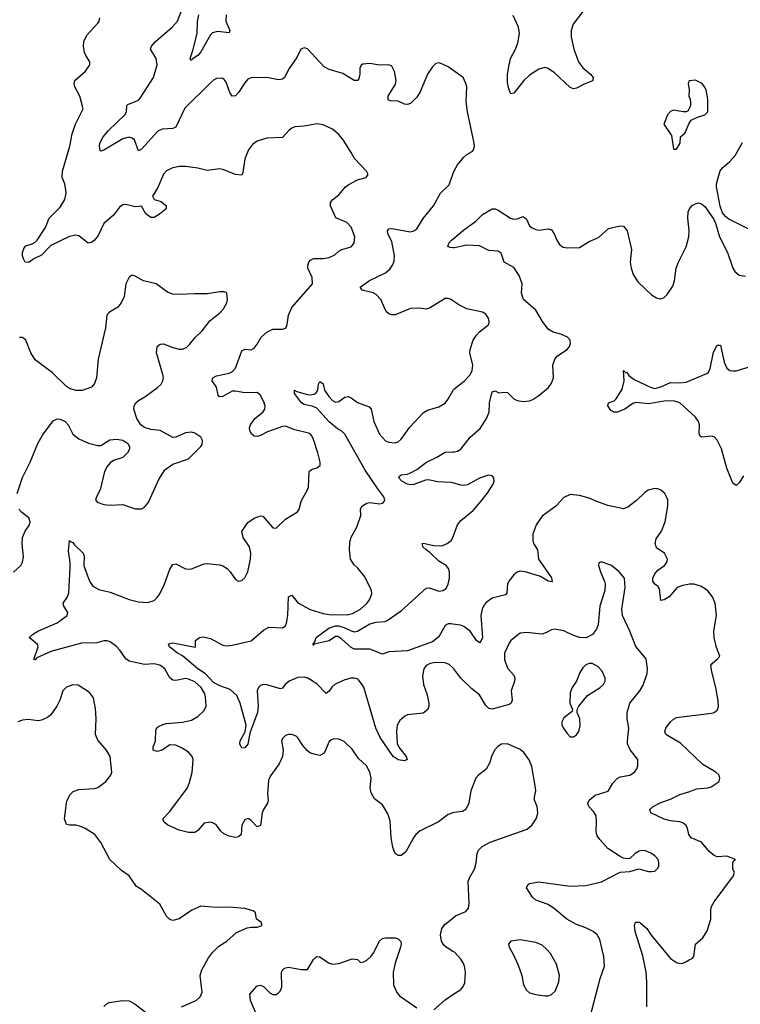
# Model space of a CAD drawing. Header units: inches. Extents: x 1843162 to 1959474, y 907081 to 1016326.
# Tile 351 of 656: x 1947231 to 1951837, y 926785 to 933079. Entities that reach past the tile are written whole.
import ezdxf

# ---------------------------------------------------------------- set-up
doc = ezdxf.new("R2010")
doc.units = ezdxf.units.IN
doc.header["$MEASUREMENT"] = 0
for name, color, linetype in [('B9942', 7, 'Continuous'), ('B9943', 7, 'Continuous'), ('B9952', 7, 'Continuous'), ('B9953', 7, 'Continuous')]:
    doc.layers.add(name, color=color, linetype=linetype)

msp = doc.modelspace()

# ---------------------------------------------------------------- linework, layer by layer
at = {"layer": 'B9942', "color": 5}
for points, elevation in [([(1950000, 928008.2), (1949970, 927998.9), (1949907.9, 927952.1), (1949790, 927893.5), (1949762.6, 927870), (1949747.4, 927850), (1949699.9, 927760.1), (1949670, 927737), (1949650, 927737), (1949630, 927749.2), (1949616.9, 927790), (1949605.1, 927850), (1949598.5, 927958.5), (1949583.8, 928003.8), (1949550, 928061.2), (1949498.9, 928098.9), (1949477.7, 928137.7), (1949471.6, 928170), (1949476.9, 928230), (1949469.7, 928270), (1949448.7, 928308.7), (1949396.2, 928356.2), (1949356.3, 928416.3), (1949304.2, 928464.2), (1949270, 928479.6), (1949238.8, 928481.2), (1949223.7, 928476.3), (1949210, 928465.2), (1949177.3, 928390), (1949150, 928376.2), (1949130, 928379.6), (1949090, 928391.5), (1949070, 928404.7), (1949040.3, 928440.3), (1949010, 928489.5), (1948998.4, 928498.4), (1948970, 928509.7), (1948950, 928509.6), (1948930, 928503.6), (1948910, 928484), (1948904.9, 928470), (1948915.8, 928410), (1948910.3, 928370), (1948890, 928322), (1948834.9, 928245.1), (1948822.5, 928217.5), (1948815.3, 928130), (1948820.3, 928090), (1948815.8, 928070), (1948788.8, 928030), (1948781.1, 928010), (1948770, 927928.7), (1948750, 927919), (1948710, 927961.2), (1948695.3, 927970), (1948690, 927972.3), (1948670, 927965.2), (1948650.6, 927930), (1948646.8, 927870), (1948630, 927856), (1948610, 927852), (1948570, 927859.6), (1948535.6, 927875.6), (1948515.1, 927895.1), (1948489.4, 927930), (1948470, 927943.6), (1948450, 927949.6), (1948410, 927943.7), (1948370, 927897), (1948350, 927883), (1948310, 927882.6), (1948250, 927898), (1948178, 927930), (1948154.3, 927950), (1948145.1, 927970), (1948190, 928017.1), (1948303.1, 928170), (1948316.8, 928203.2), (1948332.9, 928267.1), (1948340.3, 928350), (1948333.1, 928370), (1948310, 928396), (1948270, 928423.1), (1948230, 928441.1), (1948190, 928443), (1948142, 928410), (1948110, 928401.1), (1948083.7, 928410), (1948084.7, 928430), (1948099.2, 928470), (1948102, 928538), (1948107.9, 928552.1), (1948118.3, 928561.7), (1948145.6, 928574.4), (1948170, 928579.5), (1948271, 928589), (1948330, 928600.5), (1948370, 928624), (1948410, 928662.8), (1948423.7, 928690), (1948419.1, 928750), (1948415, 928770), (1948391.4, 928810), (1948350, 928845.8), (1948310, 928864.1), (1948290, 928868.2), (1948230, 928856.1), (1948210, 928858), (1948190, 928873), (1948158.9, 928930), (1948130.9, 928950), (1948110, 928957.9), (1948090, 928961.8), (1948030, 928958), (1947930, 928978), (1947910, 928993.3), (1947871.4, 929050), (1947850, 929073), (1947810, 929101.6), (1947790, 929107.9), (1947770, 929107.7), (1947724.2, 929095.8), (1947625.7, 929094.3), (1947430, 929041.4), (1947339.8, 929000.2), (1947330, 928987), (1947322, 928990), (1947348.3, 929070), (1947345.6, 929085.6), (1947292.7, 929130), (1947313, 929150), (1947346.3, 929170), (1947470, 929223.5), (1947535.1, 929270), (1947539.7, 929290), (1947513, 929330), (1947509.7, 929350), (1947536.8, 929390), (1947544.4, 929415.6), (1947554.3, 929574.3), (1947553.6, 929610), (1947542.6, 929682.6), (1947550, 929750.8), (1947560.4, 929740.4), (1947570, 929738), (1947581.6, 929721.6), (1947637.6, 929670), (1947644.2, 929650), (1947642, 929590), (1947647, 929570), (1947677.6, 929490), (1947698.9, 929458.9), (1947736.5, 929436.5), (1947810, 929419.6), (1947930, 929372.3), (1947990, 929357.5), (1948050, 929353.8), (1948090, 929367.2), (1948110, 929385.5), (1948127, 929410), (1948155.9, 929470), (1948190, 929567.3), (1948210, 929597.1), (1948230, 929600.4), (1948290, 929568.2), (1948310, 929566), (1948330, 929568.2), (1948410, 929600.5), (1948430, 929603), (1948510, 929593.4), (1948530, 929587.7), (1948556.3, 929570), (1948576.3, 929550), (1948610, 929501), (1948630, 929490.8), (1948650, 929494.8), (1948670, 929510.8), (1948689.7, 929550.3), (1948706, 929630), (1948707.6, 929670), (1948700.4, 929710), (1948660.5, 929770), (1948651.6, 929808.4), (1948690, 929864.9), (1948730, 929892.7), (1948770, 929907.7), (1948784.9, 929904.9), (1948850, 929830.7), (1948870, 929827.7), (1948930, 929885.3), (1949007.9, 929932.1), (1949017.2, 929950), (1949031.2, 930000)], 660), ([(1947725.1, 930000), (1947732.1, 929992.1), (1947770, 929980.3), (1947810, 929976.5), (1947890, 929980.3), (1947970, 929953), (1948010, 929953), (1948030, 929962), (1948050, 929987.7), (1948055.7, 930000)], 680), ([(1950000, 928935.2), (1949977, 928957), (1949950, 928967.6), (1949889.8, 928969.8), (1949855.5, 928964.5), (1949828.8, 928950), (1949813.4, 928930), (1949805.5, 928885.5), (1949812, 928830), (1949833.7, 928770), (1949847, 928710), (1949847, 928690), (1949840.4, 928670), (1949810, 928646.9), (1949710, 928635.8), (1949692.1, 928627.9), (1949660.2, 928599.8), (1949644.5, 928570), (1949640.2, 928530), (1949644.5, 928450), (1949660, 928420), (1949701.3, 928370), (1949706.8, 928350), (1949690, 928341.6), (1949650, 928347.1), (1949618.9, 928370), (1949534.5, 928490), (1949506.5, 928550), (1949430, 928811.8), (1949398, 928858), (1949390, 928865.4), (1949370, 928870.9), (1949350, 928870.8), (1949310, 928859.3), (1949248.6, 928831.4), (1949226.8, 928813.2), (1949210, 928786), (1949190, 928772), (1949130, 928833), (1949072, 928870), (1949050, 928876.4), (1949010, 928873.8), (1948954, 928850), (1948927.4, 928830), (1948910, 928805.6), (1948897.2, 928802.8), (1948810, 928827.8), (1948790, 928828.7), (1948770, 928822.2), (1948757.8, 928810), (1948748.6, 928790), (1948755.5, 928690), (1948751.6, 928650), (1948702, 928518), (1948690, 928447.6), (1948670, 928424.7), (1948650, 928422.7), (1948638.7, 928450), (1948639.6, 928470), (1948672.7, 928527.3), (1948677.8, 928570), (1948641.2, 928710), (1948619.9, 928759.9), (1948576.9, 928796.9), (1948510, 928820.6), (1948470, 928843.2), (1948417.9, 928897.9), (1948369.8, 928930), (1948272.4, 929012.4), (1948240.7, 929030), (1948189.2, 929070), (1948182, 929090), (1948210, 929096.4), (1948351.8, 929068.2), (1948355.3, 929070), (1948355.1, 929110), (1948381.2, 929130), (1948406.3, 929133.7), (1948450, 929123.5), (1948530, 929081.2), (1948550, 929077.6), (1948590, 929080.8), (1948710, 929107.6), (1948790, 929177.3), (1948824.2, 929195.8), (1948910, 929191.5), (1948930, 929205.3), (1948937.5, 929222.5), (1948945.8, 929270), (1948949.8, 929390.2), (1948970, 929400.4), (1949010, 929352.2), (1949088.4, 929308.4), (1949170, 929283.7), (1949210, 929277.2), (1949324.2, 929275.8), (1949357.3, 929282.7), (1949410, 929311.5), (1949450, 929347.6), (1949466, 929370), (1949481.1, 929410), (1949479.7, 929430), (1949438, 929518), (1949393.4, 929573.4), (1949370, 929594.5), (1949345.1, 929630), (1949338.5, 929690), (1949341, 929739), (1949349.7, 929770.3), (1949383.6, 929830), (1949406.3, 929890), (1949411.1, 929910), (1949409.6, 929950), (1949418, 929970), (1949450, 929988.4), (1949470, 929992.2), (1949530, 929984.4), (1949550, 929987.7), (1949555.3, 929990), (1949560.3, 930000)], 640), ([(1947192.1, 929547.9), (1947239, 929590), (1947249.5, 929610.5), (1947255.3, 929644.7), (1947247, 929727), (1947248.3, 929770), (1947265.3, 929810), (1947292.9, 929850), (1947297.2, 929870), (1947290, 929894.3), (1947242.4, 929930), (1947226.2, 929950)], 680), ([(1950000, 929216.2), (1949990, 929217.9), (1949970, 929216.5), (1949950, 929206.2), (1949910, 929134.2), (1949870, 929101.2), (1949710, 929045.4), (1949590, 929039.1), (1949550, 929022.9), (1949470, 929055.1), (1949370, 929056.4), (1949350, 929065.4), (1949290, 929119.7), (1949264.4, 929135.6), (1949250, 929136.3), (1949208.5, 929108.5), (1949113.7, 929086.3), (1949110, 929078), (1949107, 929090), (1949117.2, 929102.8), (1949127, 929130), (1949206.9, 929190), (1949250, 929205), (1949270, 929205.4), (1949310, 929192.3), (1949350, 929172.2), (1949370, 929167.1), (1949390, 929170.1), (1949470, 929217.1), (1949510, 929228.2), (1949567.6, 929232.4), (1949580.9, 929239.1), (1949670, 929300.2), (1949830, 929444.9), (1949850, 929446.7), (1949910, 929426.6), (1949936.2, 929430), (1949956.9, 929443.1), (1949969.8, 929470), (1949978, 929510), (1949977.9, 929550), (1949971.6, 929571.6), (1949956.4, 929590), (1949910, 929617.7), (1949853.4, 929673.4), (1949829.7, 929690), (1949808.4, 929710), (1949806, 929726), (1949801.2, 929730), (1949810, 929733.4), (1949878.8, 929718.8), (1949930, 929716.8), (1949963.5, 929730), (1949988.7, 929750), (1950000, 929768.9)], 620), ([(1948265.2, 926770), (1948359, 926810), (1948385.8, 926834.2), (1948396.9, 926863.1), (1948385.8, 926970), (1948394.8, 927005.2), (1948438, 927082), (1948464.5, 927115.5), (1948503.3, 927156.7), (1948554.7, 927190), (1948616.4, 927243.6), (1948686.2, 927273.8), (1948710, 927279.3), (1948750, 927279.1), (1948782, 927290), (1948775.3, 927310), (1948744, 927330), (1948739, 927370), (1948723.2, 927383.2), (1948670, 927397.6), (1948570, 927407), (1948490, 927404.5), (1948390, 927412), (1948332.2, 927387.8), (1948250, 927331.8), (1948210, 927322), (1948190, 927326.6), (1948170, 927349.2), (1948126.2, 927426.2), (1948010, 927518.4), (1947977.6, 927537.6), (1947930, 927606.6), (1947881.7, 927641.7), (1947806.9, 927710), (1947750, 927819.3), (1947711.1, 927871.1), (1947649.5, 927909.5), (1947621.2, 927921.2), (1947590, 927929.5), (1947549.4, 927929.4), (1947530, 927935.3), (1947518, 927970), (1947529.6, 928070), (1947534.5, 928090), (1947553.1, 928126.9), (1947573.8, 928146.2), (1947610, 928159.3), (1947710, 928165.3), (1947730, 928171.8), (1947782.4, 928210), (1947814.7, 928250), (1947820.5, 928270), (1947809.7, 928370), (1947786.6, 928410), (1947730, 928474.7), (1947715.4, 928510), (1947719.8, 928610), (1947716.4, 928676.4), (1947703.3, 928743.3), (1947677.4, 928777.4), (1947605.9, 928825.9), (1947570, 928828.2), (1947530, 928813), (1947506.4, 928790), (1947488.4, 928730), (1947468.2, 928690), (1947430, 928636), (1947410, 928619.5), (1947370, 928600.7), (1947350, 928596.9), (1947285.4, 928605.4), (1947250, 928600.5), (1947218.8, 928590)], 680), ([(1950000, 927123.6), (1949956, 927150), (1949942.7, 927162.7), (1949927.8, 927190), (1949921.3, 927230), (1949929.6, 927270), (1949950, 927298), (1950000, 927336.7)], 660), ([(1948756.9, 926690), (1948706.6, 926810), (1948701.2, 926850), (1948750, 926902.8), (1948770, 926907.3), (1948790, 926899.1), (1948830, 926859.1), (1948850, 926847.7), (1948870, 926847.3), (1948883.9, 926856.1), (1948896.2, 926870), (1948905.7, 926894.3), (1948904.4, 926990), (1948912.2, 927007.8), (1948924, 927016), (1948950, 927022.3), (1949032.8, 927007.2), (1949070, 927008.4), (1949110, 927072.7), (1949130, 927090.5), (1949150, 927088.4), (1949204.9, 927050), (1949230, 927041.7), (1949270, 927047.2), (1949356.3, 927076.3), (1949390, 927071), (1949410, 927052), (1949430, 927056), (1949450, 927067.3), (1949474.5, 927090), (1949490, 927110.8), (1949531.1, 927188.9), (1949550, 927205.5), (1949569.7, 927210.3), (1949630.4, 927210.4), (1949650, 927204), (1949667.5, 927187.5), (1949670.4, 927170), (1949665.5, 927150), (1949631.4, 927048.6), (1949618, 926990), (1949620.3, 926910), (1949640.7, 926860.7), (1949659.6, 926839.6), (1949770, 926763.1)], 660), ([(1949878, 926750), (1949950, 926814.9), (1950000, 926847.2)], 660), ([(1947769.4, 926770.6), (1947789.4, 926790.6), (1947803.2, 926796.8), (1947890, 926810.4), (1947930, 926808), (1947970, 926785.5), (1948035.6, 926735.6)], 680)]:
    msp.add_lwpolyline(points, dxfattribs=dict(at, elevation=elevation))
at = {"layer": 'B9943', "color": 5}
for points, elevation in [([(1950000, 932756.9), (1949970, 932778.4), (1949930, 932797.6), (1949910, 932802), (1949890, 932798), (1949870, 932778), (1949837.6, 932730), (1949790, 932618), (1949770, 932582.9), (1949730, 932543.6), (1949710, 932536.2), (1949690, 932538.4), (1949650, 932558.4), (1949600.2, 932560.2), (1949586.8, 932566.8), (1949587, 932590), (1949632.7, 932667.3), (1949638.5, 932690), (1949627, 932747), (1949610, 932782), (1949590, 932791.2), (1949530, 932788.2), (1949470, 932799.7), (1949425.3, 932794.7), (1949412.7, 932787.3), (1949404.9, 932770), (1949405.5, 932730), (1949398.8, 932701.2), (1949390, 932689.2), (1949370, 932689.4), (1949295.9, 932735.9), (1949210, 932760.5), (1949177.2, 932777.2), (1949070, 932892.3), (1949050, 932899.3), (1949027.7, 932890), (1949003.4, 932836.6), (1948954, 932766), (1948923.8, 932710), (1948910, 932697.6), (1948885.1, 932694.9), (1948810, 932709.8), (1948710, 932708), (1948690, 932697.6), (1948670, 932675.6), (1948630, 932614), (1948610, 932592), (1948590, 932589.5), (1948573.5, 932613.5), (1948550, 932679.3), (1948537.4, 932697.4), (1948524.4, 932704.4), (1948490, 932703), (1948470, 932693), (1948450, 932674.7), (1948285.8, 932514.2), (1948228.2, 932391.8), (1948210, 932383.5), (1948141.7, 932378.3), (1948113.9, 932366.1), (1948010, 932251.5), (1947990, 932240.9), (1947965.6, 932310), (1947950, 932322), (1947930, 932327.1), (1947890, 932318), (1947770, 932244.2), (1947750, 932238), (1947745.3, 932245.3), (1947740.9, 932270), (1947743.1, 932290), (1947763.9, 932330), (1947798.5, 932370), (1947903.1, 932470), (1947913.5, 932490), (1947915.6, 932530), (1947922.6, 932537.4), (1947990, 932565.3), (1948002.3, 932577.7), (1948087.1, 932710), (1948109.7, 932790.3), (1948103, 932830), (1948068, 932890), (1948073, 932910), (1948100.2, 932939.8), (1948206.6, 933030), (1948240.4, 933070), (1948272.2, 933152.2)], 640), ([(1949031.2, 930000), (1949034, 930010), (1949069.6, 930070), (1949076.9, 930090), (1949080.9, 930190), (1949096.6, 930203.4), (1949130, 930214.4), (1949151.6, 930230), (1949152.4, 930250), (1949136.5, 930310), (1949110, 930395.1), (1949098.5, 930418.5), (1949089.8, 930429.8), (1949076.2, 930436.2), (1948990, 930456.8), (1948930, 930480.3), (1948910, 930478.8), (1948815.9, 930444.1), (1948770, 930420.7), (1948750, 930415.1), (1948730, 930417.2), (1948712, 930432), (1948702.7, 930450), (1948700.7, 930470), (1948706, 930490), (1948735.1, 930530), (1948786.3, 930570), (1948797.2, 930590), (1948799.3, 930610), (1948794.8, 930630), (1948770, 930678.7), (1948750, 930696.3), (1948670, 930694.2), (1948610, 930705.1), (1948590, 930703.5), (1948530, 930671), (1948508.8, 930668.8), (1948499.1, 930679.1), (1948489.8, 930730), (1948460.4, 930770), (1948465.7, 930790), (1948490, 930803.2), (1948570, 930820.2), (1948592.2, 930830), (1948610, 930850.4), (1948650, 930962), (1948670, 930972.7), (1948710, 930967.7), (1948730, 930979.3), (1948750, 931004.9), (1948774.7, 931050), (1948810, 931082.6), (1948850, 931101.1), (1948910, 931100.3), (1948932.3, 931107.7), (1948940.4, 931130), (1948949.8, 931190), (1948970, 931238.4), (1949102, 931390), (1949100.5, 931430), (1949073.7, 931490), (1949072.6, 931510), (1949079.7, 931530), (1949090, 931542.4), (1949110, 931552.9), (1949170, 931552.6), (1949210, 931558), (1949244.7, 931575.3), (1949270, 931599.1), (1949290, 931610.6), (1949350, 931628), (1949361.3, 931638.7), (1949370, 931652), (1949372.6, 931690), (1949350, 931752), (1949322.7, 931782.7), (1949252.8, 931812.8), (1949217, 931890), (1949218, 931910), (1949232.7, 931930), (1949270, 931959.1), (1949314, 932010), (1949333.9, 932026.1), (1949390, 932055.5), (1949446, 932070), (1949458, 932090), (1949448.7, 932110), (1949370.7, 932190.7), (1949350.5, 932230.5), (1949299.2, 932310), (1949270, 932344.7), (1949230, 932379.6), (1949170, 932406.3), (1949132.9, 932412.9), (1949050, 932398), (1948990, 932393.3), (1948970, 932386), (1948950.8, 932370), (1948910, 932326), (1948810, 932320.5), (1948750, 932303), (1948718.2, 932281.8), (1948693.4, 932246.6), (1948670.3, 932190), (1948657, 932103), (1948650, 932084), (1948610.7, 932089.3), (1948530, 932122), (1948510, 932124.5), (1948430, 932114.5), (1948370, 932129.5), (1948290, 932141.3), (1948250, 932139.7), (1948202.8, 932130), (1948170, 932113.3), (1948150, 932092), (1948114.1, 932005.9), (1948080.3, 931950), (1948090.8, 931930), (1948135.8, 931915.8), (1948168, 931890), (1948168, 931870), (1948124.4, 931835.6), (1948090, 931815.1), (1948070, 931814.3), (1948038.5, 931838.5), (1948010, 931886.3), (1947970, 931883.1), (1947910, 931897.4), (1947890, 931894.7), (1947870, 931881.3), (1947830, 931828.5), (1947770, 931776.3), (1947730, 931695.1), (1947710.1, 931669.9), (1947690, 931654.3), (1947669.3, 931650), (1947610, 931696.9), (1947590, 931700.5), (1947550, 931692.1), (1947430, 931634.5), (1947370, 931574.2), (1947322.4, 931550), (1947290, 931527), (1947267.3, 931530), (1947254.7, 931550), (1947249.8, 931570), (1947248.7, 931591.3), (1947258.8, 931621.2), (1947270, 931634), (1947310, 931646.5), (1947330, 931656.5), (1947342.7, 931670), (1947395.3, 931750), (1947418.9, 931810), (1947490, 931880.3), (1947519.8, 931930), (1947527.6, 931970), (1947526.4, 931990), (1947519.3, 932030), (1947502.7, 932070), (1947504.8, 932110), (1947552.1, 932270), (1947567.7, 932350), (1947588, 932412), (1947636, 932510), (1947616.3, 932590), (1947583.6, 932650), (1947578.4, 932670), (1947583.7, 932690), (1947652.3, 932750), (1947679.3, 932790), (1947679, 932810), (1947653.2, 932850), (1947646, 932870), (1947639.5, 932910), (1947641.2, 932938.8), (1947660.1, 932979.9), (1947730, 933056), (1947739.3, 933070), (1947742.7, 933090)], 660), ([(1948551.5, 933110), (1948548.9, 933070), (1948574.4, 933010), (1948570, 932995.3), (1948496.1, 933003.9), (1948464.3, 932995.7), (1948450, 932981.6), (1948390, 932872.8), (1948370, 932849.8), (1948334.3, 932825.7), (1948330, 932817.2), (1948322.5, 932822.5), (1948320.9, 932830), (1948338.5, 932881.5), (1948364.7, 932990), (1948366.7, 933066.7), (1948375.8, 933110)], 620), ([(1950000, 931282.6), (1949990, 931289.6), (1949970, 931297), (1949950, 931297), (1949850, 931234.5), (1949830, 931229.4), (1949785.2, 931234.8), (1949730, 931232.3), (1949630, 931191.8), (1949610, 931191.8), (1949590, 931199.6), (1949573.9, 931213.9), (1949539.1, 931290), (1949510, 931322.6), (1949490, 931332), (1949420.9, 931350), (1949407, 931370), (1949467.6, 931412.4), (1949570, 931460.2), (1949596.2, 931483.8), (1949614, 931510), (1949624.4, 931535.6), (1949627.2, 931570), (1949610, 931660.9), (1949583.5, 931710), (1949583, 931730), (1949590, 931742), (1949610, 931744.9), (1949730, 931723.6), (1949750, 931728.9), (1949770, 931741.3), (1949810, 931808), (1949875.8, 931890), (1949920.7, 931970), (1949976.4, 932023.6), (1950000, 932090.5)], 640), ([(1950000, 931621.1), (1949981.8, 931621.8), (1949967.3, 931630), (1949975.1, 931650), (1949991.6, 931670), (1950000, 931676.9)], 620), ([(1948055.7, 930000), (1948120.5, 930139.5), (1948158.3, 930201.7), (1948210, 930238.4), (1948310, 930272.7), (1948389.5, 930350), (1948397, 930363), (1948400.5, 930390), (1948389.6, 930410), (1948350, 930436.2), (1948330, 930441.6), (1948290, 930438.5), (1948230.2, 930409.8), (1948210, 930408.5), (1948130, 930452.2), (1948070, 930459.1), (1948030, 930472.8), (1948006.3, 930490), (1947978.9, 930530), (1947960.5, 930590), (1947962.9, 930610), (1947974.5, 930630), (1947990, 930643.8), (1948032.1, 930667.9), (1948111.6, 930728.4), (1948135.1, 930750), (1948146.6, 930770), (1948149.7, 930790), (1948145.7, 930810), (1948105.1, 930950), (1948110, 930990.6), (1948130, 931005.5), (1948150, 931008), (1948210, 930983.8), (1948250, 930973), (1948270, 930973.4), (1948296.9, 930983.1), (1948317.4, 931002.6), (1948351.8, 931048.2), (1948396.9, 931090), (1948446.1, 931153.9), (1948510, 931204.4), (1948533.6, 931230), (1948555.1, 931270), (1948559.6, 931290), (1948555.1, 931330), (1948550, 931336), (1948538.4, 931338.4), (1948510, 931339.5), (1948430, 931326), (1948350, 931327.6), (1948250, 931321.3), (1948210, 931325.1), (1948176.6, 931336.6), (1948104, 931390), (1948022, 931410), (1947970, 931439.3), (1947950, 931445.2), (1947930, 931433.2), (1947910.5, 931390), (1947899.3, 931310), (1947880.7, 931270), (1947858, 931242), (1947806, 931210), (1947787.3, 931190), (1947778.9, 931110), (1947733.6, 930910), (1947722.8, 930790), (1947710, 930752.7), (1947690, 930729.7), (1947630, 930708.3), (1947590, 930708.4), (1947550, 930722.2), (1947530, 930734.7), (1947441.7, 930821.7), (1947330, 930905.1), (1947302.6, 930950), (1947271.1, 931031.1), (1947250, 931047), (1947230, 931047)], 680), ([(1949560.3, 930000), (1949565.2, 930010), (1949558, 930030), (1949519.5, 930079.5), (1949439.8, 930199.8), (1949310, 930428.6), (1949290, 930448.7), (1949262.9, 930462.9), (1949210, 930508.5), (1949130, 930595.2), (1949106.8, 930606.8), (1949050, 930618.8), (1949032, 930630), (1948987.4, 930690), (1948988, 930710), (1949002, 930702), (1949070, 930684.1), (1949090, 930681.5), (1949114.3, 930685.7), (1949126.3, 930693.7), (1949136.3, 930710), (1949140.7, 930750), (1949150, 930766.8), (1949170, 930751), (1949180.3, 930710), (1949206.4, 930670), (1949230, 930645.2), (1949250, 930634.9), (1949270, 930637.8), (1949310, 930665.3), (1949330, 930670.4), (1949350, 930661.3), (1949391.1, 930631.1), (1949464.3, 930604.3), (1949476.9, 930590), (1949494.2, 930510), (1949530, 930430.3), (1949570, 930387.9), (1949590, 930377.8), (1949630, 930373.7), (1949650, 930381.3), (1949670, 930397.1), (1949725.7, 930474.3), (1949812.7, 930567.3), (1949837.6, 930582.4), (1949910, 930603.7), (1949950, 930628.4), (1949968.6, 930651.4), (1950000, 930707.6)], 640), ([(1947215.3, 930050), (1947250, 930152.7), (1947298, 930250), (1947346.9, 930370), (1947377.5, 930422.5), (1947444.8, 930515.2), (1947470, 930527.3), (1947490, 930524.9), (1947522.8, 930510), (1947540.5, 930490), (1947570.3, 930430.3), (1947610, 930400.4), (1947670, 930372.4), (1947730, 930358), (1947750, 930358), (1947806.6, 930393.4), (1947850, 930398.4), (1947890, 930390.4), (1947922.8, 930370), (1947934, 930350), (1947933.7, 930333.7), (1947920.7, 930310), (1947890, 930280.9), (1947830, 930260.5), (1947810, 930246.6), (1947790, 930222.4), (1947773.4, 930190), (1947745.4, 930074.6), (1947721.3, 930030), (1947716.3, 930010), (1947725.1, 930000)], 680), ([(1950000, 930118.1), (1949990, 930121.2), (1949904.3, 930124.3), (1949842.7, 930137.3), (1949824.5, 930135.5), (1949750, 930107.1), (1949730, 930106.5), (1949709.5, 930110), (1949674, 930130), (1949654.5, 930150), (1949658.6, 930161.4), (1949668.7, 930170), (1949710, 930174.7), (1949730, 930181.5), (1949770, 930204.7), (1949830.3, 930249.7), (1949898.1, 930281.9), (1949950, 930314.6), (1950000, 930315.6)], 620)]:
    msp.add_lwpolyline(points, dxfattribs=dict(at, elevation=elevation))
at = {"layer": 'B9952', "color": 5}
for points, elevation in [([(1950686.1, 930000), (1950657.6, 929970), (1950570, 929904.7), (1950532.3, 929850), (1950510.2, 929790), (1950510.2, 929750), (1950516.1, 929730), (1950541.7, 929690), (1950547.4, 929630), (1950630, 929512), (1950634, 929486), (1950610, 929489), (1950558.9, 929518.9), (1950470, 929546.7), (1950430, 929553.7), (1950410, 929548.5), (1950390, 929531), (1950357.8, 929490), (1950348.4, 929470), (1950345.3, 929414.7), (1950337, 929403), (1950250, 929381.2), (1950210, 929352), (1950196.1, 929330), (1950187, 929310), (1950178.5, 929270), (1950189.1, 929130.9), (1950181.3, 929110), (1950170, 929096.2), (1950150, 929111.6), (1950110, 929169.7), (1950070, 929199.7), (1950048.1, 929208.1), (1950000, 929216.2)], 620), ([(1950000, 929768.9), (1950000.7, 929770), (1950028.9, 929851.1), (1950050, 929876.9), (1950130, 929940.8), (1950178.1, 930000)], 620), ([(1951165, 930000), (1951117.7, 929962.3), (1951090, 929952), (1950990, 929973.3), (1950920.9, 930000)], 620), ([(1951240.2, 926770), (1951239.9, 926930), (1951234.5, 926990), (1951214.8, 927094.8), (1951164.2, 927250), (1951161, 927290), (1951167.6, 927310), (1951192.7, 927310), (1951239.5, 927270), (1951267.8, 927227.8), (1951390, 927078), (1951430, 927053), (1951450, 927046), (1951470, 927047.7), (1951485.4, 927054.6), (1951510, 927070.6), (1951530, 927077.3), (1951540.9, 927090), (1951549.6, 927170), (1951598.4, 927210), (1951624.7, 927255.3), (1951648.2, 927330), (1951648.4, 927390), (1951652.8, 927410), (1951670, 927440.5), (1951793.6, 927606.4), (1951799.3, 927630), (1951789.4, 927650), (1951789, 927690), (1951795.3, 927704.7), (1951806, 927710), (1951751.6, 927731.6), (1951690, 927728.2), (1951670, 927735.8), (1951639.8, 927759.8), (1951590, 927821.3), (1951522.2, 927850), (1951508.2, 927870), (1951498.8, 927910), (1951490, 927927.6), (1951470, 927945), (1951450, 927952.1), (1951390, 927958.3), (1951350, 927968.1), (1951266, 928010), (1951258.9, 928030), (1951280.7, 928050), (1951330, 928076), (1951390, 928096.3), (1951450, 928126.8), (1951514.9, 928145.1), (1951557.6, 928162.4), (1951630, 928169), (1951650, 928175.8), (1951702.7, 928210), (1951706.6, 928230), (1951700.9, 928250), (1951680.9, 928270), (1951597.4, 928317.4), (1951454.3, 928454.3), (1951361.3, 928510), (1951354.3, 928530), (1951362, 928550), (1951390, 928590.3), (1951410, 928608.9), (1951430, 928618.3), (1951653.1, 928646.9), (1951670, 928650.7), (1951691.4, 928668.6), (1951698.4, 928690), (1951695.6, 928724.4), (1951681.1, 928810), (1951654.2, 928910), (1951649.6, 928950), (1951656.3, 928963.7), (1951689.6, 928990.4), (1951706, 929010), (1951685.9, 929065.9), (1951669.8, 929130), (1951668.6, 929170), (1951684.7, 929270), (1951675.8, 929350), (1951658.7, 929390), (1951628.6, 929428.6), (1951590, 929456.9), (1951542, 929470), (1951512, 929470), (1951470, 929462.2), (1951433.4, 929450), (1951382.2, 929390), (1951350, 929369.8), (1951330, 929366), (1951320.2, 929440.2), (1951310, 929457.2), (1951291.4, 929471.4), (1951278, 929490), (1951278.5, 929510), (1951290, 929536.9), (1951310, 929559.7), (1951353.3, 929590), (1951366.9, 929610), (1951370.9, 929630), (1951351.5, 929670), (1951310, 929696.2), (1951298.7, 929710), (1951292.6, 929730), (1951299, 929761), (1951332.6, 929810), (1951357.4, 929870), (1951374.3, 929970), (1951373.2, 930000)], 620), ([(1950864.7, 926655.3), (1950940.9, 926950), (1950969.7, 927030), (1950965.1, 927090), (1950940.1, 927199.9), (1950922, 927230), (1950896.2, 927250), (1950850, 927273.8), (1950790, 927295), (1950728.7, 927328.7), (1950650, 927395.5), (1950610, 927422.7), (1950530, 927451.1), (1950509.8, 927469.8), (1950471.5, 927530), (1950479.5, 927550), (1950490, 927556.5), (1950550, 927567.9), (1950750, 927541.5), (1950850, 927545), (1950950.8, 927569.2), (1951070, 927630.4), (1951130, 927633.4), (1951189.2, 927650.8), (1951250, 927634), (1951270, 927634), (1951290, 927637.3), (1951310, 927656), (1951316.2, 927670), (1951317, 927690), (1951311.2, 927711.2), (1951290, 927735.1), (1951270, 927749.4), (1951230, 927766.6), (1951210, 927769.4), (1951190, 927763.7), (1951166, 927750), (1951130, 927717.2), (1951110, 927716), (1951090, 927719.3), (1951068.7, 927730), (1950990, 927782), (1950938.4, 927838.4), (1950922.9, 927862.9), (1950916, 927890), (1950918.9, 927950), (1950914.7, 927990), (1950898, 928018), (1950869.6, 928050), (1950863, 928070), (1950871.2, 928090), (1950910, 928122), (1950992.4, 928147.6), (1951022, 928198), (1951050, 928228.2), (1951070, 928239.3), (1951130, 928250.7), (1951161.2, 928270), (1951176, 928290), (1951182.7, 928310), (1951181.2, 928350), (1951132.2, 928412.2), (1951116.9, 928450), (1951115.4, 928470), (1951125.4, 928550), (1951114.7, 928610), (1951114, 928650), (1951131.1, 928710), (1951195.6, 928790), (1951215.2, 928824.8), (1951241, 928899), (1951244.2, 928930), (1951234.6, 928994.6), (1951170, 929073.2), (1951131.9, 929170), (1951085, 929270), (1951080.3, 929310), (1951102, 929450), (1951096.2, 929510), (1951062.7, 929550), (1951014, 929590), (1950950, 929613.2), (1950932, 929608), (1950931.3, 929590), (1950942.8, 929550), (1950968.7, 929488.7), (1950972.4, 929470), (1950970.4, 929430.4), (1950939.6, 929330), (1950927.8, 929210), (1950917, 929183), (1950891.8, 929148.2), (1950851.9, 929128.1), (1950810, 929128.9), (1950770, 929142.2), (1950710, 929172.4), (1950650, 929184.2), (1950630, 929179.5), (1950599, 929161), (1950570, 929151.6), (1950470, 929162.2), (1950430, 929158), (1950370, 929111.5), (1950361.3, 929098.7), (1950330.3, 929030), (1950329.1, 928990), (1950350, 928933.4), (1950390.2, 928890.2), (1950396, 928870), (1950394.3, 928850), (1950371.8, 928790), (1950379.5, 928730), (1950372.4, 928710), (1950359.3, 928700.7), (1950251.7, 928671.7), (1950230, 928675.6), (1950210, 928695.1), (1950170, 928762.9), (1950121.3, 928801.3), (1950050.8, 928870.8), (1950005.4, 928930), (1950000, 928935.2)], 640), ([(1950000, 927336.7), (1950017.2, 927350), (1950082, 927378), (1950099.5, 927400.5), (1950103.7, 927430), (1950097, 927570), (1950105.8, 927594.2), (1950138, 927650), (1950149.5, 927690.5), (1950154.5, 927750), (1950162.7, 927770), (1950186.7, 927793.3), (1950237.4, 927822.6), (1950475.3, 927904.7), (1950507.5, 927932.5), (1950532.7, 927970), (1950539.5, 927990), (1950542, 928010), (1950537.6, 928050), (1950521.3, 928090), (1950521, 928110), (1950529.8, 928150), (1950528.6, 928170), (1950504.9, 928304.9), (1950487.7, 928347.7), (1950454.4, 928394.4), (1950430, 928415.1), (1950350, 928449.8), (1950310, 928447.1), (1950287.3, 928432.7), (1950266.7, 928410), (1950247, 928370), (1950237, 928330), (1950211.8, 928288.2), (1950164, 928250), (1950147.7, 928230), (1950114.4, 928150), (1950102.4, 928070), (1950082, 928030), (1950062.3, 928017.7), (1950010, 928011.2), (1950000, 928008.2)], 660), ([(1950000, 926847.2), (1950050, 926879.5), (1950064.5, 926895.5), (1950076.5, 926923.5), (1950080.3, 926990), (1950073.5, 927030), (1950065.4, 927050), (1950050, 927073.6), (1950010, 927117.6), (1950000, 927123.6)], 660)]:
    msp.add_lwpolyline(points, dxfattribs=dict(at, elevation=elevation))
at = {"layer": 'B9952', "color": 5, "elevation": 660}
for points in [[(1950890, 928964.7), (1950870, 928964.4), (1950850, 928955.4), (1950830, 928935.1), (1950814, 928910), (1950790.2, 928849.8), (1950763, 928810), (1950750, 928778), (1950748.2, 928710), (1950764.7, 928670), (1950762, 928658), (1950710, 928617.2), (1950697.3, 928590), (1950697.3, 928570), (1950706.8, 928550), (1950730, 928516), (1950750, 928496), (1950770, 928494.8), (1950790, 928506.8), (1950805.2, 928530), (1950814.2, 928565.8), (1950812, 928610), (1950794, 928650), (1950794, 928670), (1950804, 928690), (1950860.9, 928759.1), (1950940.7, 928810), (1950962.9, 928830), (1950973.6, 928850), (1950974, 928870), (1950954.6, 928914.6), (1950925.5, 928945.5)], [(1950430, 927198.4), (1950370, 927189), (1950354.8, 927170), (1950360.7, 927150), (1950386.1, 927106.1), (1950416.5, 927036.5), (1950439.6, 926970), (1950450.3, 926910), (1950470, 926875.5), (1950490, 926859.3), (1950530, 926848.2), (1950590, 926840.5), (1950610, 926840.5), (1950630, 926848.2), (1950653.3, 926870), (1950663, 926890), (1950676.4, 926930), (1950681.1, 926970), (1950661.5, 927041.5), (1950622.9, 927110), (1950598.8, 927138.8), (1950570, 927162.9), (1950530, 927181.3)]]:
    msp.add_lwpolyline(points, close=True, dxfattribs=at)
at = {"layer": 'B9953', "color": 5}
for points, elevation in [([(1950830, 933131.6), (1950768.9, 933050), (1950756.5, 933010), (1950755.8, 932970), (1950773.4, 932890), (1950802, 932810), (1950830, 932771.8), (1950880.5, 932730), (1950896.4, 932710), (1950896.7, 932703.3), (1950892.7, 932687.3), (1950834.8, 932665.2), (1950790, 932640.5), (1950770, 932637.6), (1950750, 932646), (1950650, 932739.7), (1950610, 932767.8), (1950590, 932773), (1950550, 932762.6), (1950490, 932724.7), (1950454, 932690), (1950390, 932609.5), (1950370, 932604), (1950357.5, 932637.5), (1950350, 932678), (1950349, 932729), (1950354.4, 932770), (1950369.1, 932830.9), (1950399.8, 932890), (1950414.8, 932930), (1950425.3, 932990), (1950419.4, 933030), (1950386.2, 933106.2)], 620), ([(1950000, 932090.5), (1950007.7, 932112.3), (1950028.7, 932151.3), (1950070, 932200.5), (1950090, 932218), (1950124.1, 932235.9), (1950132.3, 932247.7), (1950138, 932270), (1950137, 932290), (1950092.8, 932490), (1950084.7, 932555.3), (1950089.4, 932649.4), (1950083.7, 932670), (1950065.2, 932710), (1950000, 932756.9)], 640), ([(1951913.3, 931730), (1951763.9, 931803.9), (1951741.7, 931821.7), (1951724.1, 931844.1), (1951707.3, 931887.3), (1951685.3, 932010), (1951685.3, 932030), (1951707.7, 932112.3), (1951725.2, 932134.8), (1951770, 932173.4), (1951803.8, 932210), (1951850, 932294)], 620), ([(1950000, 931676.9), (1950067.4, 931732.6), (1950146.6, 931790), (1950190, 931833.7), (1950250, 931870.3), (1950270, 931870.2), (1950290, 931861.5), (1950368.5, 931810), (1950390, 931803.8), (1950410, 931805.8), (1950450, 931820.3), (1950470, 931803.8), (1950490, 931761.1), (1950507.4, 931747.4), (1950530, 931737.8), (1950550, 931734.5), (1950610, 931741.8), (1950630, 931734.6), (1950647.9, 931710), (1950666.2, 931666.2), (1950682.3, 931642.3), (1950705.3, 931625.3), (1950730, 931619.6), (1950810, 931623.1), (1950870, 931661.7), (1950930, 931685.7), (1950995.5, 931744.5), (1951070, 931762), (1951090, 931759.3), (1951114.6, 931730), (1951142.6, 931610), (1951132.8, 931530), (1951138.5, 931490), (1951151.6, 931450), (1951182.2, 931402.2), (1951270, 931320.5), (1951300.7, 931300.7), (1951330, 931294.9), (1951350, 931303.8), (1951370, 931323), (1951405.3, 931374.7), (1951415.6, 931410), (1951426, 931490), (1951441.2, 931530), (1951490, 931626), (1951509, 931690), (1951511.2, 931730), (1951501.6, 931810), (1951504.4, 931850), (1951513, 931870), (1951530, 931890.4), (1951550, 931902.6), (1951570, 931907.2), (1951590, 931902), (1951610, 931884.4), (1951666.1, 931806.1), (1951678.9, 931778.9), (1951703.9, 931690), (1951755.3, 931590), (1951789.1, 931490), (1951801.1, 931470), (1951830, 931445.7), (1951870, 931439.5)], 620), ([(1950000, 930315.6), (1950010, 930315.8), (1950030, 930321.3), (1950050, 930333.6), (1950110.4, 930409.6), (1950174.5, 930465.5), (1950215.5, 930530), (1950232.5, 930570), (1950234.5, 930630), (1950250, 930700.5), (1950270, 930707), (1950294.2, 930694.2), (1950330, 930698.2), (1950350, 930695.6), (1950390, 930654.6), (1950410, 930645.7), (1950450, 930637.8), (1950490, 930642.3), (1950510, 930650.3), (1950550, 930676.9), (1950611.8, 930728.2), (1950630, 930755.5), (1950642, 930790), (1950639.1, 930870), (1950651.5, 930910), (1950668.8, 930931.2), (1950729.5, 930970), (1950745.6, 930990), (1950751.3, 931010), (1950749.6, 931029.6), (1950732.3, 931050), (1950690, 931068.3), (1950640.6, 931080.6), (1950610, 931099.7), (1950573.1, 931150), (1950530, 931222.4), (1950450.7, 931290.7), (1950439, 931330), (1950441.8, 931390), (1950424.5, 931444.5), (1950390, 931495.8), (1950326.9, 931530), (1950307.5, 931587.5), (1950290, 931598.3), (1950230, 931602.6), (1950170, 931633.1), (1950090, 931637.7), (1950010, 931620.8), (1950000, 931621.1)], 620), ([(1950000, 930707.6), (1950004.5, 930715.5), (1950072.5, 930767.5), (1950110.7, 930809.3), (1950124, 930836), (1950127.1, 930870), (1950109, 930950), (1950110.7, 930970), (1950129.8, 931030), (1950150, 931063.1), (1950170, 931084.4), (1950229.4, 931130.6), (1950232.3, 931150), (1950227, 931170), (1950210, 931197), (1950189.7, 931209.7), (1950090, 931231.1), (1950037, 931257), (1950000, 931282.6)], 640), ([(1951857.7, 930162.3), (1951830, 930119.3), (1951810, 930101.2), (1951790, 930117.2), (1951750, 930213.3), (1951716.7, 930336.7), (1951690, 930391.5), (1951671.3, 930411.3), (1951656.2, 930416.2), (1951590, 930409.8), (1951579.1, 930419.1), (1951574.8, 930434.8), (1951576.3, 930490), (1951570, 930511.3), (1951550, 930537.7), (1951450.7, 930630.7), (1951410, 930641.6), (1951350, 930640.5), (1951250, 930623.2), (1951170, 930632.8), (1951150, 930625.1), (1951099.1, 930590), (1951050, 930569.7), (1951030, 930569.7), (1951010, 930581.6), (1950989.5, 930610.5), (1950995.3, 930630), (1951030, 930642), (1951044.6, 930655.4), (1951082.7, 930717.3), (1951094.5, 930770), (1951090, 930836), (1951104, 930824), (1951110, 930824.9), (1951124.3, 930804.3), (1951158.6, 930778.6), (1951266.8, 930726.8), (1951290, 930722.5), (1951330, 930732), (1951390, 930760.1), (1951450, 930757.8), (1951490, 930761.9), (1951622.5, 930817.5), (1951633.2, 930826.8), (1951644.4, 930850), (1951665.6, 930954.4), (1951690, 930997.6), (1951710, 930998), (1951733.8, 930890), (1951750, 930851.6), (1951770, 930837.1), (1951790, 930833.6), (1951810, 930835.3), (1951929.9, 930870.1)], 580), ([(1950178.1, 930000), (1950218.8, 930050), (1950257.2, 930110), (1950264.4, 930130), (1950262, 930150), (1950250, 930164.2), (1950226.9, 930166.9), (1950170, 930147.3), (1950093.5, 930106.5), (1950070, 930101.2), (1950050, 930102.8), (1950000, 930118.1)], 620), ([(1950920.9, 930000), (1950870, 930019.7), (1950810, 930037.7), (1950750, 930044.2), (1950710, 930025.1), (1950686.1, 930000)], 620), ([(1951373.2, 930000), (1951372.8, 930010), (1951366.3, 930030), (1951354.7, 930050), (1951330, 930071.5), (1951310, 930080.5), (1951290, 930083), (1951249, 930071), (1951224.4, 930055.6), (1951173.4, 930006.6), (1951165, 930000)], 620)]:
    msp.add_lwpolyline(points, dxfattribs=dict(at, elevation=elevation))
at = {"layer": 'B9953', "color": 5, "elevation": 640}
msp.add_lwpolyline([(1951550, 932692.3), (1951511.1, 932688.9), (1951502.8, 932670), (1951511, 932630), (1951507.3, 932590), (1951516, 932570), (1951518, 932550), (1951518, 932530), (1951504.7, 932495.3), (1951491.1, 932488.9), (1951471.1, 932488.9), (1951410, 932500.7), (1951390, 932491.8), (1951372.7, 932470), (1951348.5, 932410), (1951398, 932338), (1951410, 932252), (1951430, 932251.3), (1951452.3, 932290), (1951455.3, 932330), (1951484, 932356), (1951507, 932413), (1951523.2, 932436.8), (1951563.2, 932456.8), (1951610, 932471), (1951629, 932490), (1951629.2, 932570), (1951618, 932630), (1951609.2, 932650), (1951592.7, 932670)], close=True, dxfattribs=at)

doc.saveas('drawing.dxf')
